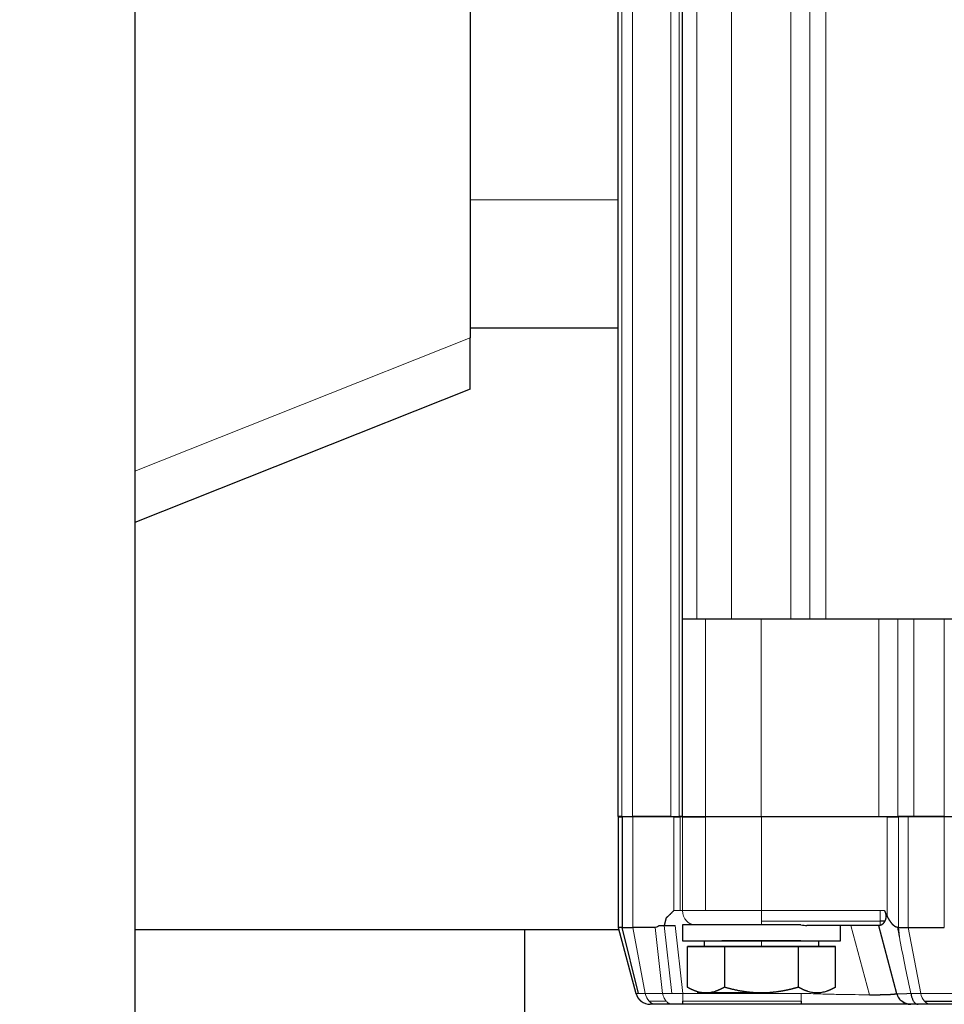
# Model space of a CAD drawing. Header units: inches. Extents: x 0 to 20790, y -12 to 14700.
# Tile 267 of 441: x 11232 to 11325, y 5758 to 5858. Entities that reach past the tile are written whole.
import ezdxf

# ---------------------------------------------------------------- set-up
doc = ezdxf.new("R2010")
doc.units = ezdxf.units.IN
doc.layers.add('1', color=7, linetype='Continuous', true_color=0xffffff)
doc.layers.add('254', color=7, linetype='Continuous', true_color=0xffffff)
doc.styles.add('latin_extended', font='simplex.shx')
doc.dimstyles.get("Standard").update_dxf_attribs({"dimtxt": 0.18, "dimasz": 0.18, "dimexe": 0.18, "dimexo": 0.0625, "dimgap": 0.09, "dimtad": 0, "dimtih": 1, "dimtoh": 1, "dimdec": 4, "dimzin": 0, "dimdsep": 46, "dimtxsty": 'Standard', "dimcen": 0.09, "dimadec": 0, "dimazin": 0, "dimtfac": 1, "dimtdec": 4, "dimtofl": 0, "dimtmove": 0, "dimatfit": 3, "dimfxl": 1, "dimtolj": 1, "dimtzin": 0, "dimarcsym": 0})

# ---------------------------------------------------------------- blocks, each defined once
blk = doc.blocks.new('_U11')
at = {"layer": '254', "color": 3, "linetype": 'Continuous', "lineweight": 13, "transparency": 16777216}
for p, q in [((10901.101, 7050.296), (12182.342, 7050.296)), ((12147.342, 6927.796), (12147.342, 4741.296)), ((10073.31, 4618.796), (12182.342, 4618.796))]:
    blk.add_line(p, q, dxfattribs=at)
at = {"layer": '254', "color": 3, "transparency": 16777216}
for points in [[(12167.758, 6927.796), (12126.925, 6927.796), (12147.342, 7050.296)], [(12126.925, 4741.296), (12167.758, 4741.296), (12147.342, 4618.796)]]:
    blk.add_solid(points, dxfattribs=at)
at = {"layer": 'Defpoints', "color": 0, "transparency": 16777216}
for p in [(10866.101, 7050.296), (10038.31, 4618.796), (12147.342, 4618.796)]:
    blk.add_point(p, dxfattribs=at)
at = {"layer": '254', "color": 2, "lineweight": 13, "transparency": 16777216, "insert": (11963.592, 5507.86), "char_height": 122.5, "attachment_point": 1, "rotation": 90, "style": 'latin_extended'}
blk.add_mtext('\\A1;2432', dxfattribs=at)

msp = doc.modelspace()

# ---------------------------------------------------------------- linework, layer by layer
at = {"layer": '1', "color": 110, "linetype": 'Continuous', "lineweight": 13}
for p, q in [((11297.638, 5963.796), (11297.638, 5777.296)), ((11298.505, 5777.296), (11298.505, 5963.796)), ((11293.774, 5777.296), (11293.774, 5954.559)), ((11292.691, 5954.096), (11292.691, 5777.296)), ((11300.274, 5797.296), (11300.274, 5943.796)), ((11303.81, 5943.796), (11303.81, 5797.296)), ((11309.829, 5943.796), (11309.829, 5797.296)), ((11311.742, 5797.296), (11311.742, 5943.796)), ((11313.364, 5943.796), (11313.364, 5797.296)), ((11292.31, 5839.796), (11277.31, 5839.796)), ((11243.309, 5812.305), (11277.31, 5825.828)), ((11301.153, 5777.296), (11301.153, 5797.296)), ((11306.81, 5777.296), (11306.81, 5797.296)), ((11318.739, 5797.296), (11318.739, 5777.296)), ((11320.652, 5777.296), (11320.652, 5797.296)), ((11322.274, 5777.296), (11322.274, 5797.296)), ((11325.345, 5797.296), (11325.345, 5777.296)), ((11293.795, 5766.046), (11293.795, 5777.246)), ((11297.953, 5767.747), (11297.953, 5777.246)), ((11298.604, 5777.246), (11298.604, 5767.746)), ((11298.834, 5767.746), (11298.834, 5777.246)), ((11301.179, 5777.246), (11301.179, 5767.746)), ((11306.836, 5777.246), (11306.836, 5777.296)), ((11306.837, 5777.246), (11306.837, 5767.746)), ((11319.594, 5767.176), (11319.594, 5777.246)), ((11320.742, 5777.246), (11320.742, 5766.048)), ((11298.604, 5767.746), (11297.953, 5767.746)), ((11298.604, 5767.746), (11298.832, 5767.746)), ((11298.832, 5767.746), (11298.834, 5767.746)), ((11301.179, 5767.746), (11298.834, 5767.746)), ((11301.179, 5767.746), (11306.837, 5767.746)), ((11306.837, 5767.746), (11318.865, 5767.746)), ((11318.865, 5767.746), (11319.3, 5767.746)), ((11293.795, 5766.046), (11295.062, 5759.358)), ((11296.814, 5759.358), (11296.072, 5766.046)), ((11297.757, 5759.329), (11296.99, 5766.246)), ((11298.099, 5766.246), (11298.863, 5759.358)), ((11299.272, 5766.686), (11299.274, 5766.686)), ((11306.837, 5766.686), (11318.865, 5766.686)), ((11315.898, 5766.246), (11317.781, 5759.215)), ((11320.87, 5764.798), (11320.742, 5766.048)), ((11321.716, 5766.046), (11322.983, 5759.358)), ((11306.836, 5764.096), (11306.836, 5764.696)), ((11294.121, 5759.358), (11294.366, 5759.358)), ((11295.062, 5759.358), (11294.366, 5759.358)), ((11295.062, 5759.358), (11296.814, 5759.358)), ((11298.863, 5759.358), (11310.874, 5759.358)), ((11322.983, 5759.358), (11321.988, 5759.358)), ((11322.983, 5759.358), (11326.641, 5759.358)), ((11295.44, 5758.556), (11297.193, 5758.556)), ((11298.863, 5758.556), (11310.874, 5758.556))]:
    msp.add_line(p, q, dxfattribs=at)
at = {"layer": '1', "color": 2, "linetype": 'Continuous', "lineweight": 25}
for p, q in [((11292.31, 5777.296), (11292.31, 5954.096)), ((11298.81, 5943.796), (11298.81, 5797.296)), ((11277.31, 5875.795), (11277.31, 5825.828)), ((11243.31, 5870.297), (11243.31, 5671.998)), ((11292.31, 5826.796), (11277.31, 5826.796)), ((11277.31, 5820.62), (11277.31, 5825.828)), ((11277.31, 5820.62), (11243.309, 5807.097)), ((11301.153, 5797.296), (11298.81, 5797.296)), ((11298.81, 5797.296), (11298.81, 5777.296)), ((11306.81, 5797.296), (11301.153, 5797.296)), ((11318.739, 5797.296), (11306.81, 5797.296)), ((11320.652, 5797.296), (11318.739, 5797.296)), ((11322.274, 5797.296), (11320.652, 5797.296)), ((11325.345, 5797.296), (11322.274, 5797.296)), ((11326.968, 5797.296), (11325.345, 5797.296)), ((11292.691, 5777.296), (11292.31, 5777.296)), ((11292.329, 5777.246), (11292.319, 5777.246)), ((11292.319, 5777.246), (11292.319, 5766.046)), ((11292.329, 5777.246), (11292.711, 5777.246)), ((11292.691, 5777.296), (11293.774, 5777.296)), ((11293.795, 5777.246), (11292.711, 5777.246)), ((11292.711, 5777.246), (11292.711, 5766.046)), ((11297.638, 5777.296), (11293.774, 5777.296)), ((11297.953, 5777.246), (11293.795, 5777.246)), ((11297.638, 5777.296), (11298.505, 5777.296)), ((11297.953, 5777.246), (11298.604, 5777.246)), ((11298.805, 5777.296), (11298.505, 5777.296)), ((11298.814, 5777.246), (11298.604, 5777.246)), ((11298.81, 5777.296), (11301.153, 5777.296)), ((11298.834, 5777.246), (11301.179, 5777.246)), ((11299.718, 5777.298), (11299.718, 5777.248)), ((11301.153, 5777.296), (11306.81, 5777.296)), ((11306.837, 5777.246), (11301.179, 5777.246)), ((11302.814, 5777.296), (11302.814, 5777.246)), ((11302.834, 5777.296), (11302.834, 5777.246)), ((11306.81, 5777.296), (11318.739, 5777.296)), ((11319.594, 5777.246), (11306.837, 5777.246)), ((11310.834, 5777.246), (11310.834, 5777.296)), ((11318.739, 5777.296), (11320.652, 5777.296)), ((11319.594, 5777.246), (11320.742, 5777.246)), ((11320.31, 5777.295), (11320.31, 5777.245)), ((11322.274, 5777.296), (11320.652, 5777.296)), ((11321.716, 5777.246), (11320.742, 5777.246)), ((11325.374, 5777.246), (11321.716, 5777.246)), ((11325.345, 5777.296), (11322.274, 5777.296)), ((11325.31, 5777.295), (11325.31, 5777.244)), ((11325.345, 5777.296), (11326.968, 5777.296)), ((11297.18, 5767.01), (11296.975, 5766.246)), ((11282.81, 5765.797), (11243.31, 5765.797)), ((11292.386, 5765.797), (11282.81, 5765.797)), ((11282.81, 5765.797), (11282.81, 5372.297)), ((11292.319, 5766.046), (11294.111, 5759.358)), ((11292.711, 5766.046), (11292.329, 5766.046)), ((11294.366, 5759.358), (11292.711, 5766.046)), ((11292.711, 5766.046), (11293.795, 5766.046)), ((11296.072, 5766.046), (11293.795, 5766.046)), ((11296.482, 5766.246), (11296.975, 5766.246)), ((11296.975, 5766.246), (11298.099, 5766.246)), ((11298.836, 5766.296), (11298.836, 5764.696)), ((11310.841, 5766.296), (11298.836, 5766.296)), ((11299.718, 5766.37), (11299.718, 5766.298)), ((11318.865, 5766.246), (11311.442, 5766.246)), ((11314.836, 5764.696), (11314.836, 5766.246)), ((11318.691, 5766.246), (11320.536, 5759.358)), ((11319.342, 5766.686), (11318.865, 5766.686)), ((11320.742, 5766.046), (11321.716, 5766.046)), ((11321.716, 5766.046), (11325.374, 5766.046)), ((11298.836, 5764.696), (11314.836, 5764.696)), ((11303.076, 5764.096), (11299.327, 5764.096)), ((11299.327, 5764.096), (11303.08, 5764.096)), ((11299.327, 5759.978), (11299.327, 5764.096)), ((11301.019, 5764.696), (11301.019, 5764.096)), ((11301.019, 5764.096), (11306.836, 5764.096)), ((11310.589, 5764.096), (11303.076, 5764.096)), ((11303.08, 5764.096), (11310.593, 5764.096)), ((11303.08, 5764.096), (11303.08, 5759.978)), ((11314.342, 5764.096), (11310.589, 5764.096)), ((11310.593, 5764.096), (11314.342, 5764.096)), ((11310.593, 5759.978), (11310.593, 5764.096)), ((11312.649, 5764.096), (11312.649, 5764.696)), ((11314.342, 5759.978), (11314.342, 5764.096)), ((11299.314, 5759.986), (11299.327, 5759.978)), ((11306.836, 5759.396), (11300.334, 5759.396)), ((11300.334, 5759.396), (11300.356, 5759.384)), ((11320.536, 5759.358), (11320.538, 5759.358)), ((11294.647, 5758.556), (11294.657, 5758.556)), ((11296.086, 5758.246), (11295.57, 5758.246)), ((11297.838, 5758.246), (11296.086, 5758.246)), ((11298.863, 5758.246), (11297.838, 5758.246)), ((11298.863, 5758.247), (11298.863, 5758.556)), ((11310.873, 5758.246), (11298.863, 5758.246)), ((11310.874, 5758.557), (11310.873, 5758.247)), ((11321.698, 5758.246), (11310.873, 5758.246)), ((11321.072, 5758.556), (11321.074, 5758.556)), ((11324.007, 5758.246), (11322.712, 5758.246)), ((11323.361, 5758.556), (11327.019, 5758.556)), ((11327.665, 5758.246), (11324.007, 5758.246))]:
    msp.add_line(p, q, dxfattribs=at)
at = {"layer": '1', "color": 110, "linetype": 'Continuous', "lineweight": 13}
for centre, major_axis, ratio, start_param, end_param in [((11300.332, 5767.746), (0, -1.5), 1, 4.712383, 5.497787), ((11300.334, 5767.746), (0, -1.5), 1, 4.712389, 5.497787), ((11306.836, 5767.746), (0, -1.5), 0.000306, 0.785398, 1.570796), ((11318.865, 5767.746), (0, -1.5), 0.000306, 0.785398, 1.570796), ((11300.332, 5767.746), (0, -1.5), 1, 5.497787, 6.024249), ((11300.334, 5767.746), (0, 1.5), 1, 2.356194, 2.882672), ((11306.836, 5767.746), (0, -1.5), 0.000306, 0.258921, 0.785398), ((11318.865, 5767.746), (0, 1.5), 0.000306, 3.141562, 3.926991), ((11295.57, 5759.746), (0, 1.5), 1, 1.832596, 2.487094), ((11296.086, 5759.746), (0, 1.5), 0.70689, 1.832596, 2.487094), ((11324.007, 5759.746), (0, 1.5), 0.70689, 1.832596, 2.487094), ((11295.57, 5759.746), (0, 1.5), 1, 2.487094, 3.141593), ((11296.086, 5759.746), (0, -1.5), 0.70689, 5.628687, 6.283185), ((11324.007, 5759.746), (0, -1.5), 0.70689, 5.628687, 6.283185)]:
    msp.add_ellipse(centre, major_axis=major_axis, ratio=ratio, start_param=start_param, end_param=end_param, dxfattribs=at)
at = {"layer": '1', "color": 2, "linetype": 'Continuous', "lineweight": 25}
for major_axis, start_param, end_param in [((0, 1.5), 1.832596, 2.487094), ((0, -1.5), 5.628687, 6.283185)]:
    msp.add_ellipse((11295.56, 5759.746), major_axis=major_axis, ratio=1, start_param=start_param, end_param=end_param, dxfattribs=at)
at = {"layer": '1', "color": 110, "linetype": 'Continuous', "lineweight": 13}
for points in [[(11292.329, 5766.046), (11292.329, 5777.246)], [(11298.832, 5777.246), (11298.832, 5767.746)], [(11321.716, 5777.246), (11321.716, 5766.046)], [(11325.374, 5766.046), (11325.374, 5777.246)], [(11292.329, 5766.046), (11294.121, 5759.358)], [(11294.111, 5759.358), (11294.121, 5759.358)]]:
    msp.add_open_spline(points, degree=1, dxfattribs=at)
at = {"layer": '1', "color": 2, "linetype": 'Continuous', "lineweight": 25}
for points, degree, knots in [([(11297.18, 5767.01), (11297.359, 5767.165), (11297.572, 5767.37), (11297.696, 5767.489), (11297.953, 5767.747)], 2, [0, 0, 0, 0.5, 0.5, 1, 1, 1]), ([(11319.3, 5767.747), (11319.303, 5767.741), (11319.308, 5767.731), (11319.316, 5767.715), (11319.323, 5767.7), (11319.33, 5767.684), (11319.337, 5767.669), (11319.344, 5767.653), (11319.351, 5767.638), (11319.357, 5767.622), (11319.363, 5767.607), (11319.369, 5767.591), (11319.375, 5767.576), (11319.381, 5767.561), (11319.386, 5767.546), (11319.391, 5767.531), (11319.396, 5767.515), (11319.401, 5767.5), (11319.405, 5767.485), (11319.41, 5767.47), (11319.414, 5767.455), (11319.418, 5767.44), (11319.421, 5767.425), (11319.425, 5767.411), (11319.428, 5767.396), (11319.431, 5767.381), (11319.434, 5767.366), (11319.437, 5767.352), (11319.439, 5767.337), (11319.442, 5767.322), (11319.444, 5767.308), (11319.446, 5767.293), (11319.448, 5767.279), (11319.449, 5767.264), (11319.45, 5767.25), (11319.452, 5767.235), (11319.452, 5767.221), (11319.453, 5767.207), (11319.454, 5767.192), (11319.454, 5767.178), (11319.454, 5767.164), (11319.454, 5767.15), (11319.454, 5767.136), (11319.453, 5767.122), (11319.453, 5767.108), (11319.452, 5767.094), (11319.451, 5767.08), (11319.45, 5767.066), (11319.449, 5767.052), (11319.447, 5767.038), (11319.445, 5767.025), (11319.443, 5767.011), (11319.441, 5766.997), (11319.439, 5766.984), (11319.437, 5766.97), (11319.434, 5766.957), (11319.431, 5766.943), (11319.428, 5766.93), (11319.425, 5766.917), (11319.422, 5766.903), (11319.418, 5766.89), (11319.415, 5766.877), (11319.411, 5766.864), (11319.407, 5766.851), (11319.403, 5766.838), (11319.399, 5766.825), (11319.394, 5766.812), (11319.39, 5766.799), (11319.385, 5766.786), (11319.38, 5766.773), (11319.375, 5766.761), (11319.37, 5766.748), (11319.365, 5766.735), (11319.359, 5766.723), (11319.353, 5766.71), (11319.348, 5766.698), (11319.344, 5766.69), (11319.342, 5766.686)], 3, [0, 0, 0, 0, 0.014399, 0.028695, 0.04289, 0.056988, 0.07099, 0.0849, 0.09872, 0.112453, 0.126102, 0.13967, 0.15316, 0.166575, 0.179918, 0.193191, 0.206399, 0.219543, 0.232628, 0.245656, 0.25863, 0.271554, 0.284432, 0.297265, 0.310059, 0.322815, 0.335537, 0.34823, 0.360895, 0.373536, 0.386157, 0.398762, 0.411353, 0.423933, 0.436507, 0.449078, 0.461649, 0.474223, 0.486804, 0.499395, 0.512, 0.524621, 0.537262, 0.549926, 0.562617, 0.575337, 0.588091, 0.60088, 0.613708, 0.626579, 0.639494, 0.652458, 0.665473, 0.678541, 0.691667, 0.704852, 0.718099, 0.731412, 0.744793, 0.758243, 0.771767, 0.785367, 0.799044, 0.812802, 0.826643, 0.840569, 0.854582, 0.868686, 0.882881, 0.89717, 0.911555, 0.926039, 0.940623, 0.955309, 0.9701, 0.984996, 1, 1, 1, 1]), ([(11320.235, 5766.246), (11320.231, 5766.251), (11320.222, 5766.259), (11320.209, 5766.272), (11320.196, 5766.285), (11320.182, 5766.298), (11320.169, 5766.312), (11320.156, 5766.326), (11320.143, 5766.34), (11320.129, 5766.355), (11320.116, 5766.37), (11320.103, 5766.386), (11320.089, 5766.402), (11320.076, 5766.418), (11320.062, 5766.434), (11320.049, 5766.451), (11320.035, 5766.469), (11320.021, 5766.486), (11320.008, 5766.504), (11319.994, 5766.522), (11319.98, 5766.541), (11319.967, 5766.56), (11319.953, 5766.579), (11319.939, 5766.599), (11319.925, 5766.619), (11319.911, 5766.64), (11319.897, 5766.66), (11319.883, 5766.681), (11319.869, 5766.703), (11319.855, 5766.725), (11319.841, 5766.747), (11319.827, 5766.769), (11319.813, 5766.792), (11319.798, 5766.815), (11319.784, 5766.839), (11319.77, 5766.863), (11319.755, 5766.887), (11319.741, 5766.911), (11319.726, 5766.936), (11319.712, 5766.961), (11319.697, 5766.987), (11319.683, 5767.013), (11319.668, 5767.039), (11319.653, 5767.066), (11319.639, 5767.093), (11319.624, 5767.12), (11319.609, 5767.148), (11319.599, 5767.166), (11319.594, 5767.176)], 3, [0, 0, 0, 0, 0.016016, 0.032258, 0.048728, 0.06543, 0.082365, 0.099536, 0.116947, 0.134599, 0.152494, 0.170635, 0.189024, 0.207662, 0.226552, 0.245695, 0.265094, 0.284749, 0.304663, 0.324837, 0.345272, 0.36597, 0.386933, 0.408161, 0.429656, 0.451419, 0.473451, 0.495754, 0.518328, 0.541175, 0.564295, 0.58769, 0.61136, 0.635307, 0.65953, 0.684032, 0.708813, 0.733873, 0.759213, 0.784834, 0.810737, 0.836923, 0.863391, 0.890143, 0.91718, 0.944501, 0.972108, 1, 1, 1, 1]), ([(11319.342, 5766.686), (11319.34, 5766.681), (11319.335, 5766.672), (11319.329, 5766.659), (11319.322, 5766.646), (11319.315, 5766.633), (11319.308, 5766.621), (11319.301, 5766.608), (11319.293, 5766.596), (11319.286, 5766.584), (11319.278, 5766.571), (11319.271, 5766.56), (11319.263, 5766.548), (11319.255, 5766.536), (11319.247, 5766.525), (11319.239, 5766.514), (11319.231, 5766.502), (11319.222, 5766.492), (11319.214, 5766.481), (11319.205, 5766.47), (11319.197, 5766.46), (11319.188, 5766.45), (11319.18, 5766.44), (11319.171, 5766.43), (11319.162, 5766.42), (11319.153, 5766.41), (11319.144, 5766.401), (11319.133, 5766.39), (11319.119, 5766.376), (11319.103, 5766.362), (11319.088, 5766.348), (11319.072, 5766.335), (11319.056, 5766.323), (11319.041, 5766.311), (11319.025, 5766.301), (11319.01, 5766.292), (11318.995, 5766.283), (11318.98, 5766.275), (11318.965, 5766.269), (11318.95, 5766.263), (11318.935, 5766.258), (11318.921, 5766.254), (11318.907, 5766.25), (11318.893, 5766.248), (11318.879, 5766.247), (11318.87, 5766.247), (11318.865, 5766.246)], 3, [0, 0, 0, 0, 0.015769, 0.031597, 0.047486, 0.063439, 0.079457, 0.095545, 0.111703, 0.127935, 0.144243, 0.160629, 0.177096, 0.193647, 0.210282, 0.227006, 0.243819, 0.260724, 0.277724, 0.29482, 0.312015, 0.329311, 0.346709, 0.364212, 0.381822, 0.399541, 0.41737, 0.435312, 0.467095, 0.498757, 0.53031, 0.561768, 0.593146, 0.624455, 0.655711, 0.686928, 0.718118, 0.749297, 0.780478, 0.811675, 0.842904, 0.874177, 0.905509, 0.936914, 0.968406, 1, 1, 1, 1]), ([(11320.637, 5766.046), (11320.634, 5766.047), (11320.628, 5766.047), (11320.618, 5766.047), (11320.609, 5766.048), (11320.599, 5766.048), (11320.59, 5766.05), (11320.58, 5766.051), (11320.57, 5766.053), (11320.561, 5766.054), (11320.551, 5766.057), (11320.541, 5766.059), (11320.531, 5766.062), (11320.522, 5766.065), (11320.512, 5766.068), (11320.502, 5766.071), (11320.492, 5766.075), (11320.482, 5766.079), (11320.472, 5766.083), (11320.462, 5766.087), (11320.452, 5766.092), (11320.442, 5766.097), (11320.432, 5766.102), (11320.422, 5766.107), (11320.412, 5766.113), (11320.402, 5766.119), (11320.392, 5766.125), (11320.381, 5766.131), (11320.371, 5766.138), (11320.361, 5766.145), (11320.351, 5766.152), (11320.34, 5766.159), (11320.33, 5766.167), (11320.319, 5766.175), (11320.309, 5766.183), (11320.298, 5766.191), (11320.288, 5766.2), (11320.277, 5766.209), (11320.267, 5766.218), (11320.256, 5766.227), (11320.246, 5766.237), (11320.238, 5766.243), (11320.235, 5766.246)], 3, [0, 0, 0, 0, 0.021212, 0.042474, 0.063802, 0.085208, 0.106704, 0.128305, 0.150022, 0.171868, 0.193856, 0.215997, 0.238304, 0.260788, 0.283459, 0.30633, 0.329411, 0.352711, 0.376242, 0.400013, 0.424034, 0.448314, 0.472861, 0.497685, 0.522793, 0.548194, 0.573896, 0.599906, 0.626231, 0.652878, 0.679855, 0.707166, 0.73482, 0.762821, 0.791176, 0.81989, 0.848968, 0.878416, 0.908238, 0.93844, 0.969026, 1, 1, 1, 1]), ([(11306.836, 5764.696), (11306.067, 5764.696), (11304.564, 5764.696), (11303.45, 5764.696), (11302.834, 5764.696), (11302.834, 5764.696), (11302.834, 5764.696)], 2, [0, 0, 0, 0.249953, 0.499906, 0.749859, 0.999812, 1, 1, 1]), ([(11310.834, 5764.696), (11310.836, 5764.696), (11310.222, 5764.696), (11309.108, 5764.696), (11307.606, 5764.696), (11306.836, 5764.696)], 2, [0, 0, 0, 0.249883, 0.499922, 0.749961, 1, 1, 1]), ([(11303.08, 5759.978), (11303.069, 5759.972), (11303.047, 5759.959), (11303.014, 5759.941), (11302.981, 5759.922), (11302.948, 5759.904), (11302.915, 5759.886), (11302.883, 5759.869), (11302.85, 5759.852), (11302.818, 5759.835), (11302.785, 5759.819), (11302.753, 5759.802), (11302.721, 5759.787), (11302.689, 5759.771), (11302.657, 5759.756), (11302.625, 5759.741), (11302.593, 5759.726), (11302.561, 5759.712), (11302.53, 5759.698), (11302.498, 5759.684), (11302.466, 5759.671), (11302.435, 5759.658), (11302.403, 5759.645), (11302.372, 5759.633), (11302.34, 5759.621), (11302.309, 5759.609), (11302.278, 5759.597), (11302.246, 5759.586), (11302.215, 5759.575), (11302.184, 5759.565), (11302.086, 5759.533), (11301.922, 5759.486), (11301.692, 5759.437), (11301.462, 5759.407), (11301.23, 5759.395), (11300.996, 5759.402), (11300.759, 5759.43), (11300.52, 5759.477), (11300.34, 5759.527), (11300.219, 5759.566), (11300.156, 5759.588), (11300.094, 5759.61), (11300.031, 5759.634), (11299.968, 5759.659), (11299.905, 5759.686), (11299.842, 5759.713), (11299.779, 5759.742), (11299.715, 5759.772), (11299.651, 5759.803), (11299.587, 5759.836), (11299.523, 5759.87), (11299.458, 5759.905), (11299.392, 5759.941), (11299.349, 5759.966), (11299.327, 5759.978)], 3, [0, 0, 0, 0, 0.00904, 0.018043, 0.027009, 0.035939, 0.044834, 0.053694, 0.06252, 0.071313, 0.080073, 0.088802, 0.097499, 0.106167, 0.114805, 0.123415, 0.131996, 0.140551, 0.149079, 0.157583, 0.166061, 0.174516, 0.182949, 0.191359, 0.199749, 0.208118, 0.216469, 0.224801, 0.233116, 0.241414, 0.249697, 0.311305, 0.371916, 0.432011, 0.49209, 0.554427, 0.616638, 0.679323, 0.743062, 0.759642, 0.776265, 0.79294, 0.809675, 0.826479, 0.843359, 0.860324, 0.877382, 0.89454, 0.911806, 0.929187, 0.94669, 0.964323, 0.98209, 1, 1, 1, 1]), ([(11306.836, 5759.396), (11306.818, 5759.397), (11306.783, 5759.397), (11306.729, 5759.397), (11306.675, 5759.398), (11306.622, 5759.398), (11306.568, 5759.4), (11306.514, 5759.401), (11306.461, 5759.403), (11306.407, 5759.405), (11306.353, 5759.407), (11306.3, 5759.409), (11306.246, 5759.412), (11306.192, 5759.415), (11306.138, 5759.418), (11306.085, 5759.421), (11306.031, 5759.425), (11305.977, 5759.429), (11305.923, 5759.433), (11305.869, 5759.438), (11305.815, 5759.442), (11305.761, 5759.447), (11305.707, 5759.453), (11305.653, 5759.458), (11305.599, 5759.464), (11305.545, 5759.47), (11305.491, 5759.476), (11305.436, 5759.483), (11305.382, 5759.489), (11305.327, 5759.496), (11305.273, 5759.504), (11305.218, 5759.511), (11305.163, 5759.519), (11305.108, 5759.527), (11305.053, 5759.535), (11304.998, 5759.544), (11304.922, 5759.556), (11304.823, 5759.572), (11304.702, 5759.593), (11304.581, 5759.616), (11304.459, 5759.639), (11304.337, 5759.664), (11304.214, 5759.69), (11304.091, 5759.717), (11303.967, 5759.746), (11303.842, 5759.775), (11303.717, 5759.806), (11303.591, 5759.838), (11303.464, 5759.871), (11303.337, 5759.906), (11303.208, 5759.941), (11303.123, 5759.966), (11303.08, 5759.978)], 3, [0, 0, 0, 0, 0.014092, 0.028177, 0.042258, 0.056335, 0.07041, 0.084484, 0.09856, 0.112638, 0.126719, 0.140805, 0.154898, 0.168998, 0.183108, 0.197228, 0.21136, 0.225506, 0.239666, 0.253842, 0.268035, 0.282247, 0.296479, 0.310732, 0.325007, 0.339307, 0.353631, 0.367982, 0.382361, 0.396768, 0.411205, 0.425674, 0.440175, 0.45471, 0.46928, 0.483886, 0.498529, 0.530489, 0.562616, 0.594921, 0.627414, 0.660107, 0.693008, 0.726128, 0.759476, 0.79306, 0.82689, 0.860973, 0.895319, 0.929933, 0.964825, 1, 1, 1, 1]), ([(11310.593, 5759.978), (11310.571, 5759.972), (11310.526, 5759.959), (11310.46, 5759.94), (11310.394, 5759.922), (11310.327, 5759.903), (11310.261, 5759.886), (11310.196, 5759.868), (11310.13, 5759.851), (11310.065, 5759.834), (11310, 5759.817), (11309.935, 5759.801), (11309.87, 5759.785), (11309.805, 5759.769), (11309.741, 5759.754), (11309.677, 5759.739), (11309.613, 5759.724), (11309.549, 5759.71), (11309.485, 5759.696), (11309.421, 5759.682), (11309.358, 5759.669), (11309.295, 5759.656), (11309.232, 5759.643), (11309.169, 5759.631), (11309.106, 5759.619), (11309.043, 5759.607), (11308.98, 5759.595), (11308.918, 5759.584), (11308.856, 5759.573), (11308.793, 5759.563), (11308.716, 5759.55), (11308.624, 5759.536), (11308.517, 5759.52), (11308.411, 5759.505), (11308.305, 5759.491), (11308.199, 5759.478), (11308.093, 5759.466), (11307.988, 5759.455), (11307.882, 5759.445), (11307.777, 5759.435), (11307.673, 5759.427), (11307.568, 5759.42), (11307.463, 5759.414), (11307.359, 5759.408), (11307.254, 5759.404), (11307.15, 5759.401), (11307.045, 5759.398), (11306.941, 5759.397), (11306.871, 5759.397), (11306.836, 5759.396)], 3, [0, 0, 0, 0, 0.018211, 0.036345, 0.054404, 0.072387, 0.090298, 0.108135, 0.125901, 0.143596, 0.161222, 0.178779, 0.196269, 0.213693, 0.231051, 0.248346, 0.265579, 0.28275, 0.299861, 0.316913, 0.333908, 0.350846, 0.36773, 0.38456, 0.401338, 0.418066, 0.434744, 0.451375, 0.467959, 0.484499, 0.500995, 0.529461, 0.55779, 0.585992, 0.614074, 0.642045, 0.669915, 0.697694, 0.72539, 0.753014, 0.780574, 0.808082, 0.835546, 0.862978, 0.890386, 0.917783, 0.945177, 0.972579, 1, 1, 1, 1]), ([(11314.342, 5759.978), (11314.331, 5759.972), (11314.309, 5759.959), (11314.276, 5759.941), (11314.243, 5759.922), (11314.211, 5759.904), (11314.178, 5759.887), (11314.145, 5759.869), (11314.113, 5759.852), (11314.081, 5759.835), (11314.048, 5759.819), (11314.016, 5759.803), (11313.984, 5759.787), (11313.952, 5759.771), (11313.92, 5759.756), (11313.888, 5759.741), (11313.856, 5759.727), (11313.824, 5759.712), (11313.793, 5759.698), (11313.761, 5759.685), (11313.729, 5759.671), (11313.698, 5759.658), (11313.666, 5759.645), (11313.635, 5759.633), (11313.603, 5759.621), (11313.572, 5759.609), (11313.541, 5759.597), (11313.509, 5759.586), (11313.478, 5759.575), (11313.447, 5759.565), (11313.349, 5759.533), (11313.185, 5759.486), (11312.956, 5759.437), (11312.728, 5759.407), (11312.497, 5759.395), (11312.263, 5759.402), (11312.027, 5759.429), (11311.789, 5759.476), (11311.61, 5759.525), (11311.489, 5759.564), (11311.427, 5759.586), (11311.364, 5759.608), (11311.301, 5759.632), (11311.238, 5759.657), (11311.175, 5759.684), (11311.112, 5759.712), (11311.048, 5759.741), (11310.984, 5759.771), (11310.92, 5759.802), (11310.855, 5759.835), (11310.79, 5759.869), (11310.725, 5759.904), (11310.659, 5759.94), (11310.615, 5759.966), (11310.593, 5759.978)], 3, [0, 0, 0, 0, 0.009019, 0.018002, 0.026948, 0.03586, 0.044737, 0.05358, 0.062392, 0.071171, 0.07992, 0.088638, 0.097328, 0.105989, 0.114623, 0.123231, 0.131814, 0.140372, 0.148907, 0.15742, 0.165911, 0.174382, 0.182833, 0.191267, 0.199683, 0.208082, 0.216467, 0.224838, 0.233196, 0.241542, 0.249877, 0.311299, 0.371721, 0.431655, 0.491631, 0.553705, 0.615706, 0.678192, 0.7417, 0.758271, 0.774904, 0.791606, 0.808385, 0.825249, 0.842204, 0.859257, 0.876415, 0.893685, 0.911074, 0.928586, 0.94623, 0.964009, 0.981931, 1, 1, 1, 1]), ([(11317.781, 5759.215), (11317.793, 5759.215), (11317.816, 5759.215), (11317.851, 5759.215), (11317.885, 5759.215), (11317.92, 5759.215), (11317.954, 5759.215), (11317.988, 5759.215), (11318.022, 5759.215), (11318.056, 5759.215), (11318.089, 5759.216), (11318.123, 5759.216), (11318.156, 5759.216), (11318.189, 5759.216), (11318.222, 5759.216), (11318.254, 5759.216), (11318.287, 5759.217), (11318.319, 5759.217), (11318.351, 5759.217), (11318.383, 5759.217), (11318.415, 5759.218), (11318.447, 5759.218), (11318.478, 5759.218), (11318.509, 5759.219), (11318.54, 5759.219), (11318.571, 5759.219), (11318.602, 5759.22), (11318.632, 5759.22), (11318.663, 5759.22), (11318.693, 5759.221), (11318.722, 5759.221), (11318.752, 5759.221), (11318.781, 5759.222), (11318.811, 5759.222), (11318.84, 5759.223), (11318.869, 5759.223), (11318.897, 5759.224), (11318.926, 5759.224), (11318.954, 5759.225), (11318.982, 5759.225), (11319.009, 5759.226), (11319.037, 5759.226), (11319.064, 5759.227), (11319.091, 5759.227), (11319.118, 5759.228), (11319.145, 5759.228), (11319.171, 5759.229), (11319.197, 5759.23), (11319.223, 5759.23), (11319.249, 5759.231), (11319.275, 5759.231), (11319.3, 5759.232), (11319.325, 5759.233), (11319.35, 5759.233), (11319.374, 5759.234), (11319.399, 5759.235), (11319.423, 5759.235), (11319.447, 5759.236), (11319.47, 5759.237), (11319.494, 5759.238), (11319.517, 5759.238), (11319.54, 5759.239), (11319.562, 5759.24), (11319.585, 5759.241), (11319.607, 5759.241), (11319.629, 5759.242), (11319.651, 5759.243), (11319.672, 5759.244), (11319.693, 5759.245), (11319.714, 5759.246), (11319.735, 5759.247), (11319.755, 5759.248), (11319.775, 5759.249), (11319.795, 5759.249), (11319.815, 5759.25), (11319.834, 5759.251), (11319.858, 5759.253), (11319.886, 5759.254), (11319.917, 5759.256), (11319.948, 5759.258), (11319.978, 5759.26), (11320.008, 5759.262), (11320.037, 5759.264), (11320.065, 5759.266), (11320.092, 5759.268), (11320.119, 5759.27), (11320.145, 5759.272), (11320.17, 5759.275), (11320.195, 5759.277), (11320.218, 5759.279), (11320.241, 5759.282), (11320.264, 5759.284), (11320.285, 5759.287), (11320.306, 5759.289), (11320.325, 5759.292), (11320.344, 5759.294), (11320.363, 5759.297), (11320.38, 5759.299), (11320.396, 5759.302), (11320.412, 5759.305), (11320.427, 5759.308), (11320.44, 5759.311), (11320.453, 5759.313), (11320.465, 5759.316), (11320.476, 5759.319), (11320.487, 5759.322), (11320.496, 5759.325), (11320.504, 5759.328), (11320.512, 5759.332), (11320.518, 5759.335), (11320.524, 5759.338), (11320.528, 5759.341), (11320.532, 5759.344), (11320.534, 5759.348), (11320.536, 5759.351), (11320.537, 5759.355), (11320.536, 5759.357), (11320.536, 5759.358)], 3, [0, 0, 0, 0, 0.00647, 0.012947, 0.01943, 0.025919, 0.032414, 0.038916, 0.045423, 0.051937, 0.058457, 0.064982, 0.071514, 0.078051, 0.084594, 0.091143, 0.097697, 0.104257, 0.110823, 0.117394, 0.12397, 0.130552, 0.137139, 0.143731, 0.150329, 0.156932, 0.163539, 0.170152, 0.17677, 0.183393, 0.19002, 0.196652, 0.203289, 0.209931, 0.216577, 0.223228, 0.229883, 0.236543, 0.243206, 0.249874, 0.256547, 0.263223, 0.269904, 0.276588, 0.283276, 0.289969, 0.296665, 0.303364, 0.310068, 0.316775, 0.323485, 0.330199, 0.336917, 0.343637, 0.350361, 0.357088, 0.363819, 0.370552, 0.377288, 0.384027, 0.390769, 0.397514, 0.404261, 0.411011, 0.417764, 0.424519, 0.431277, 0.438037, 0.444799, 0.451563, 0.45833, 0.465098, 0.471869, 0.478641, 0.485416, 0.492192, 0.49897, 0.510585, 0.52225, 0.533963, 0.545726, 0.557539, 0.569399, 0.581309, 0.593267, 0.605274, 0.617328, 0.629431, 0.641581, 0.653779, 0.666023, 0.678315, 0.690654, 0.703039, 0.715471, 0.727948, 0.740471, 0.75304, 0.765653, 0.778311, 0.791014, 0.803761, 0.816551, 0.829385, 0.842262, 0.855182, 0.868144, 0.881147, 0.894193, 0.907279, 0.920406, 0.933573, 0.946781, 0.960028, 0.973313, 0.986638, 1, 1, 1, 1]), ([(11320.538, 5759.358), (11320.586, 5759.178), (11320.73, 5758.877), (11320.962, 5758.642), (11321.074, 5758.556)], 3, [0, 0, 0, 0, 0.571445, 1, 1, 1, 1]), ([(11321.984, 5758.246), (11321.82, 5758.246), (11321.657, 5758.273), (11321.424, 5758.352), (11321.349, 5758.385), (11321.205, 5758.462), (11321.136, 5758.506), (11321.071, 5758.556)], 3, [0, 0, 0, 0, 0.5, 0.5, 0.75, 0.75, 1, 1, 1, 1]), ([(11321.074, 5758.556), (11321.111, 5758.528), (11321.303, 5758.394), (11321.613, 5758.273), (11321.893, 5758.246), (11321.987, 5758.246)], 3, [0, 0, 0, 0, 0.142882, 0.714294, 1, 1, 1, 1]), ([(11322.712, 5758.246), (11322.663, 5758.246), (11322.616, 5758.246), (11322.431, 5758.246), (11322.31, 5758.246), (11322.149, 5758.246), (11322.096, 5758.246), (11322.03, 5758.246), (11322.01, 5758.246), (11321.991, 5758.246), (11321.988, 5758.246), (11321.987, 5758.246)], 3, [0, 0, 0, 0, 0.113198, 0.113198, 0.459868, 0.459868, 0.707489, 0.707489, 0.884362, 0.884362, 1, 1, 1, 1])]:
    msp.add_open_spline(points, degree=degree, knots=knots, dxfattribs=at)
for points, degree in [([(11319.3, 5767.747), (11319.594, 5767.176)], 1), ([(11292.319, 5766.046), (11292.329, 5766.046)], 1), ([(11296.482, 5766.246), (11296.359, 5766.13), (11296.22, 5766.046), (11296.072, 5766.046)], 3), ([(11296.99, 5766.246), (11297.342, 5766.246), (11297.719, 5766.246), (11298.099, 5766.246)], 3), ([(11310.841, 5766.296), (11311.055, 5766.264), (11311.256, 5766.246), (11311.442, 5766.246)], 3), ([(11294.126, 5759.358), (11294.243, 5758.871), (11294.652, 5758.553)], 2)]:
    msp.add_open_spline(points, degree=degree, dxfattribs=at)
at = {"layer": '1', "color": 110, "linetype": 'Continuous', "lineweight": 13}
for points, knots in [([(11318.692, 5766.246), (11318.693, 5766.245), (11319.083, 5764.789), (11319.698, 5762.494), (11320.313, 5760.196), (11320.538, 5759.358)], [0, 0, 0, 0, 0.000702, 0.63585, 1, 1, 1, 1]), ([(11320.637, 5766.048), (11320.646, 5765.997), (11320.665, 5765.895), (11320.693, 5765.742), (11320.721, 5765.588), (11320.75, 5765.432), (11320.78, 5765.275), (11320.81, 5765.117), (11320.84, 5764.958), (11320.86, 5764.851), (11320.87, 5764.798)], [0, 0, 0, 0, 0.121448, 0.24391, 0.367387, 0.49188, 0.617387, 0.74391, 0.871447, 1, 1, 1, 1]), ([(11321.988, 5759.358), (11321.806, 5760.196), (11321.42, 5762.011), (11321.056, 5763.823), (11320.87, 5764.798)], [0, 0, 0, 0, 0.461415, 1, 1, 1, 1]), ([(11296.814, 5759.358), (11296.848, 5759.178), (11296.95, 5758.877), (11297.114, 5758.642), (11297.193, 5758.556)], [0, 0, 0, 0, 0.571445, 1, 1, 1, 1]), ([(11296.814, 5759.358), (11296.82, 5759.358), (11296.832, 5759.357), (11296.85, 5759.356), (11296.869, 5759.355), (11296.887, 5759.353), (11296.906, 5759.352), (11296.924, 5759.351), (11296.943, 5759.35), (11296.962, 5759.349), (11296.981, 5759.348), (11297, 5759.347), (11297.02, 5759.346), (11297.039, 5759.345), (11297.059, 5759.344), (11297.078, 5759.343), (11297.098, 5759.342), (11297.118, 5759.341), (11297.138, 5759.34), (11297.158, 5759.339), (11297.179, 5759.339), (11297.199, 5759.338), (11297.22, 5759.337), (11297.24, 5759.337), (11297.261, 5759.336), (11297.282, 5759.335), (11297.302, 5759.335), (11297.323, 5759.334), (11297.344, 5759.334), (11297.366, 5759.333), (11297.387, 5759.333), (11297.408, 5759.332), (11297.429, 5759.332), (11297.451, 5759.331), (11297.472, 5759.331), (11297.494, 5759.331), (11297.516, 5759.33), (11297.537, 5759.33), (11297.559, 5759.33), (11297.581, 5759.33), (11297.603, 5759.329), (11297.625, 5759.329), (11297.647, 5759.329), (11297.669, 5759.329), (11297.691, 5759.329), (11297.713, 5759.329), (11297.735, 5759.329), (11297.75, 5759.329), (11297.757, 5759.329)], [0, 0, 0, 0, 0.022024, 0.044046, 0.066068, 0.088087, 0.110103, 0.132114, 0.154121, 0.176123, 0.198118, 0.220105, 0.242084, 0.264055, 0.286015, 0.307965, 0.329903, 0.35183, 0.373743, 0.395642, 0.417526, 0.439395, 0.461247, 0.483083, 0.5049, 0.526699, 0.548478, 0.570237, 0.591975, 0.613691, 0.635384, 0.657055, 0.678701, 0.700322, 0.721917, 0.743486, 0.765028, 0.786543, 0.808028, 0.829485, 0.850911, 0.872307, 0.893672, 0.915004, 0.936304, 0.95757, 0.978802, 1, 1, 1, 1]), ([(11298.863, 5759.358), (11298.751, 5759.353), (11298.373, 5759.336), (11298.004, 5759.329), (11297.758, 5759.329)], [0, 0, 0, 0, 0.295811, 1, 1, 1, 1]), ([(11317.781, 5759.215), (11317.338, 5759.215), (11316.849, 5759.218), (11315.798, 5759.23), (11314.954, 5759.244), (11314.05, 5759.265), (11313.436, 5759.28), (11313.124, 5759.288), (11312.176, 5759.315), (11311.527, 5759.335), (11310.874, 5759.358)], [0, 0, 0, 0, 0.25, 0.25, 0.5, 0.625, 0.625, 0.75, 0.75, 1, 1, 1, 1]), ([(11310.874, 5759.358), (11310.874, 5759.232), (11310.874, 5758.927), (11310.874, 5758.676), (11310.874, 5758.557)], [0, 0, 0, 0, 0.400002, 1, 1, 1, 1]), ([(11320.536, 5759.358), (11320.558, 5759.274), (11320.588, 5759.193), (11320.66, 5759.038), (11320.702, 5758.965), (11320.795, 5758.829), (11320.846, 5758.767), (11320.955, 5758.653), (11321.013, 5758.602), (11321.072, 5758.556)], [0, 0, 0, 0, 0.25, 0.25, 0.5, 0.5, 0.75, 0.75, 1, 1, 1, 1]), ([(11320.538, 5759.358), (11320.538, 5759.358), (11320.538, 5759.356), (11320.539, 5759.355), (11320.54, 5759.353), (11320.542, 5759.351), (11320.543, 5759.349), (11320.545, 5759.347), (11320.547, 5759.346), (11320.549, 5759.344), (11320.552, 5759.342), (11320.555, 5759.341), (11320.558, 5759.339), (11320.561, 5759.338), (11320.564, 5759.336), (11320.568, 5759.335), (11320.572, 5759.333), (11320.576, 5759.332), (11320.58, 5759.33), (11320.585, 5759.329), (11320.59, 5759.328), (11320.595, 5759.327), (11320.6, 5759.325), (11320.605, 5759.324), (11320.611, 5759.323), (11320.617, 5759.322), (11320.623, 5759.321), (11320.629, 5759.32), (11320.636, 5759.319), (11320.643, 5759.318), (11320.65, 5759.317), (11320.657, 5759.316), (11320.664, 5759.315), (11320.672, 5759.314), (11320.68, 5759.313), (11320.688, 5759.312), (11320.696, 5759.311), (11320.704, 5759.311), (11320.713, 5759.31), (11320.722, 5759.309), (11320.731, 5759.309), (11320.74, 5759.308), (11320.75, 5759.308), (11320.759, 5759.307), (11320.769, 5759.307), (11320.779, 5759.306), (11320.79, 5759.306), (11320.8, 5759.305), (11320.811, 5759.305), (11320.821, 5759.304), (11320.832, 5759.304), (11320.844, 5759.304), (11320.855, 5759.304), (11320.867, 5759.303), (11320.878, 5759.303), (11320.89, 5759.303), (11320.903, 5759.303), (11320.915, 5759.303), (11320.927, 5759.303), (11320.942, 5759.303), (11320.96, 5759.303), (11320.98, 5759.303), (11321.002, 5759.303), (11321.024, 5759.303), (11321.046, 5759.304), (11321.069, 5759.304), (11321.094, 5759.304), (11321.118, 5759.305), (11321.144, 5759.305), (11321.17, 5759.306), (11321.197, 5759.307), (11321.224, 5759.308), (11321.253, 5759.309), (11321.282, 5759.31), (11321.312, 5759.311), (11321.343, 5759.313), (11321.374, 5759.314), (11321.407, 5759.316), (11321.44, 5759.317), (11321.474, 5759.319), (11321.508, 5759.321), (11321.544, 5759.323), (11321.58, 5759.326), (11321.617, 5759.328), (11321.655, 5759.331), (11321.694, 5759.334), (11321.734, 5759.337), (11321.774, 5759.34), (11321.815, 5759.343), (11321.857, 5759.347), (11321.9, 5759.35), (11321.944, 5759.354), (11321.973, 5759.357), (11321.988, 5759.358)], [0, 0, 0, 0, 0.00882, 0.017632, 0.026439, 0.035238, 0.044031, 0.052817, 0.061597, 0.070369, 0.079135, 0.087895, 0.096647, 0.105393, 0.114133, 0.122865, 0.131591, 0.14031, 0.149022, 0.157728, 0.166427, 0.175119, 0.183804, 0.192483, 0.201155, 0.209821, 0.218479, 0.227131, 0.235777, 0.244415, 0.253047, 0.261672, 0.270291, 0.278902, 0.287507, 0.296105, 0.304697, 0.313281, 0.321859, 0.33043, 0.338994, 0.347551, 0.356101, 0.364645, 0.373181, 0.381711, 0.390234, 0.39875, 0.407259, 0.415761, 0.424256, 0.432744, 0.441226, 0.4497, 0.458168, 0.466629, 0.475082, 0.483529, 0.491969, 0.500403, 0.513354, 0.526442, 0.539667, 0.553029, 0.566528, 0.580164, 0.593937, 0.607847, 0.621894, 0.636079, 0.6504, 0.664859, 0.679454, 0.694187, 0.709056, 0.724061, 0.739204, 0.754482, 0.769897, 0.785449, 0.801137, 0.81696, 0.83292, 0.849017, 0.865249, 0.881617, 0.898122, 0.914762, 0.931538, 0.94845, 0.965498, 0.982681, 1, 1, 1, 1]), ([(11297.193, 5758.556), (11297.219, 5758.528), (11297.355, 5758.394), (11297.574, 5758.273), (11297.772, 5758.246), (11297.838, 5758.246)], [0, 0, 0, 0, 0.142882, 0.714294, 1, 1, 1, 1])]:
    msp.add_open_spline(points, degree=3, knots=knots, dxfattribs=at)
at = {"layer": '1', "color": 2, "linetype": 'Continuous', "lineweight": 25}
for points, weights in [([(11320.742, 5766.049), (11320.69, 5766.049), (11320.637, 5766.049)], [1, 0.992264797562, 0.984938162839]), ([(11321.988, 5759.358), (11322.137, 5758.246), (11322.712, 5758.246)], [0.989584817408, 0.785090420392, 0.989584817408])]:
    msp.add_rational_spline(points, weights, degree=2, dxfattribs=at)
at = {"layer": '1', "color": 110, "linetype": 'Continuous', "lineweight": 13}
msp.add_rational_spline([(11298.863, 5759.358), (11298.863, 5758.866), (11298.863, 5758.556)], [0.857220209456, 0.876726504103, 1], degree=2, dxfattribs=at)

# ---------------------------------------------------------------- dimensions: what is measured, and where the dimension line sits
at = {"layer": '254', "color": 2, "linetype": 'Continuous', "lineweight": 13}
dim = msp.add_linear_dim(base=(12147.341658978, 4618.796493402), p1=(10866.10138985, 7050.296493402), p2=(10038.309914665, 4618.796493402), angle=90, dimstyle='Standard', override={"dimscale": 35, "dimtxt": 3.5, "dimasz": 3.5, "dimexe": 1, "dimexo": 1, "dimgap": 1.75, "dimtad": 1, "dimtih": 0, "dimtoh": 0, "dimdec": 0, "dimlfac": 1, "dimzin": 8, "dimdsep": 46, "dimlunit": 2, "dimtxsty": 'latin_extended', "dimsah": 1, "dimse1": 0, "dimse2": 0, "dimsd1": 0, "dimsd2": 0, "dimclrd": 3, "dimclre": 3, "dimclrt": 2, "dimtol": 0, "dimtm": -0.1, "dimtfac": 0.714286, "dimtdec": 3, "dimtofl": 1, "dimtmove": 0, "dimtzin": 8, "dimlwd": 13, "dimlwe": 13}, dxfattribs=at)
dim.commit()
dim.dimension.update_dxf_attribs({"geometry": '_U11', "text_midpoint": (12147.341658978, 5723.693359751), "dimtype": 160})

doc.saveas('drawing.dxf')
